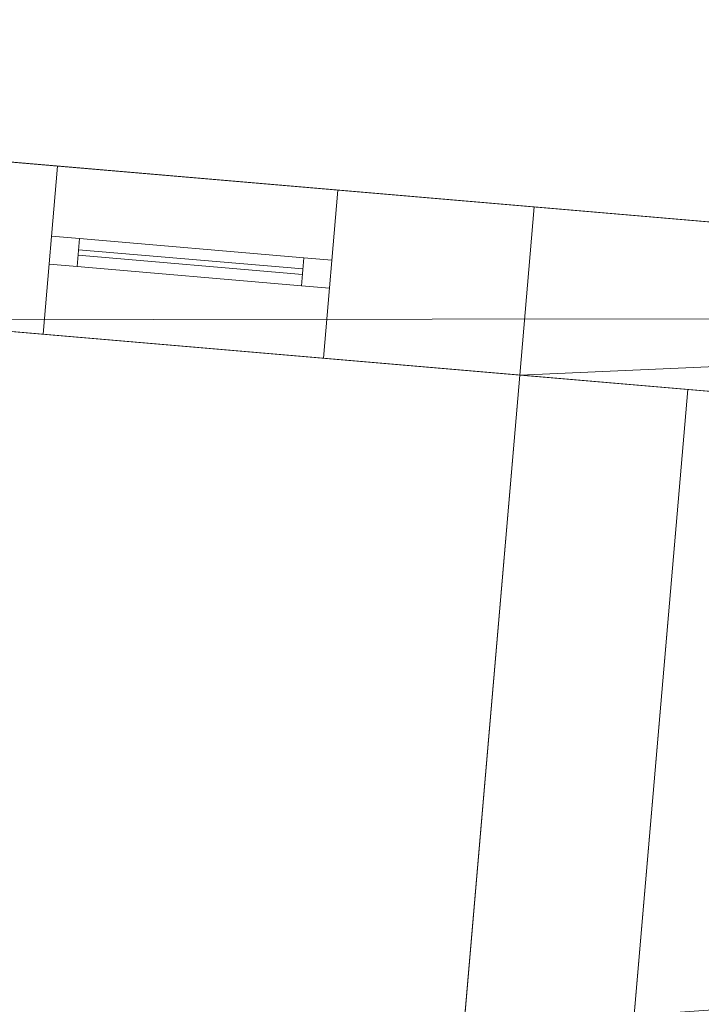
# Model space of a CAD drawing. Header units: millimetres. Extents: x -430348 to -225823, y -86243 to 5084.
# Tile 646 of 656: x -374708 to -373498, y -77 to 1673. Entities that reach past the tile are written whole.
import ezdxf

# ---------------------------------------------------------------- set-up
doc = ezdxf.new("R2010")
doc.units = ezdxf.units.MM
for name, color, linetype, lineweight in [('A-GLAZ-CURT', 52, 'Continuous', 9), ('A-GLAZ-CWMG', 51, 'Continuous', 9), ('A-ROOF', 132, 'Continuous', 9), ('A-WALL', 113, 'Continuous', 9)]:
    doc.layers.add(name, color=color, linetype=linetype, lineweight=lineweight)

# ---------------------------------------------------------------- blocks, each defined once
blk = doc.blocks.new('System Panel - Glazed-430105-_3D_ Copy 1')
at = {"layer": 'A-GLAZ-CURT', "transparency": 33554471}
mesh = blk.add_polyface(dxfattribs=at)
corners = [(-200, 5), (-200, 5, 575), (200, 5, 575), (200, 5)]
mesh.append_faces([[corners[k] for k in face] for face in [(1, 2, 3, 0)]])
mesh = blk.add_polyface(dxfattribs=at)
corners = [(200, -5), (-200, -5), (-200, 5), (200, 5)]
mesh.append_faces([[corners[k] for k in face] for face in [(0, 1, 2, 3)]])
mesh = blk.add_polyface(dxfattribs=at)
corners = [(-200, -5, 575), (200, -5, 575), (200, 5, 575), (-200, 5, 575)]
mesh.append_faces([[corners[k] for k in face] for face in [(0, 1, 2, 3)]])
mesh = blk.add_polyface(dxfattribs=at)
corners = [(-200, -5), (-200, -5, 575), (-200, 5, 575), (-200, 5)]
mesh.append_faces([[corners[k] for k in face] for face in [(0, 1, 2, 3)]])
mesh = blk.add_polyface(dxfattribs=at)
corners = [(200, -5, 575), (200, -5), (200, 5), (200, 5, 575)]
mesh.append_faces([[corners[k] for k in face] for face in [(0, 1, 2, 3)]])
mesh = blk.add_polyface(dxfattribs=at)
corners = [(-200, -5), (200, -5), (200, -5, 575), (-200, -5, 575)]
mesh.append_faces([[corners[k] for k in face] for face in [(3, 0, 1, 2)]])
blk = doc.blocks.new('Rectangular Mullion - 50mm x 50mm-430066-_3D_ Copy 1')
at = {"layer": 'A-GLAZ-CWMG'}
mesh = blk.add_polyface(dxfattribs=at)
corners = [(0, 25), (-50, 25), (-50, -25), (0, -25)]
mesh.append_faces([[corners[k] for k in face] for face in [(2, 3, 0, 1)]])
mesh = blk.add_polyface(dxfattribs=at)
corners = [(-50, 25), (0, 25), (0, 25, -650), (-50, 25, -650)]
mesh.append_faces([[corners[k] for k in face] for face in [(0, 1, 2, 3)]])
mesh = blk.add_polyface(dxfattribs=at)
corners = [(-50, -25), (-50, 25), (-50, 25, -650), (-50, -25, -650)]
mesh.append_faces([[corners[k] for k in face] for face in [(0, 1, 2, 3)]])
mesh = blk.add_polyface(dxfattribs=at)
corners = [(0, 25), (0, -25), (0, -25, -650), (0, 25, -650)]
mesh.append_faces([[corners[k] for k in face] for face in [(0, 1, 2, 3)]])
mesh = blk.add_polyface(dxfattribs=at)
corners = [(0, -25), (-50, -25), (-50, -25, -650), (0, -25, -650)]
mesh.append_faces([[corners[k] for k in face] for face in [(0, 1, 2, 3)]])
blk = doc.blocks.new('Rectangular Mullion - 50mm x 50mm-267480-_3D_ Copy 1')
at = {"layer": 'A-GLAZ-CWMG'}
mesh = blk.add_polyface(dxfattribs=at)
corners = [(0, 25), (-50, 25), (-50, -25), (0, -25)]
mesh.append_faces([[corners[k] for k in face] for face in [(2, 3, 0, 1)]])
mesh = blk.add_polyface(dxfattribs=at)
corners = [(0, 25, -400), (0, -25, -400), (-50, -25, -400), (-50, 25, -400)]
mesh.append_faces([[corners[k] for k in face] for face in [(0, 1, 2, 3)]])
mesh = blk.add_polyface(dxfattribs=at)
corners = [(-50, 25), (0, 25), (0, 25, -400), (-50, 25, -400)]
mesh.append_faces([[corners[k] for k in face] for face in [(3, 0, 1, 2)]])
mesh = blk.add_polyface(dxfattribs=at)
corners = [(-50, -25), (-50, 25), (-50, 25, -400), (-50, -25, -400)]
mesh.append_faces([[corners[k] for k in face] for face in [(3, 0, 1, 2)]])
mesh = blk.add_polyface(dxfattribs=at)
corners = [(0, 25), (0, -25), (0, -25, -400), (0, 25, -400)]
mesh.append_faces([[corners[k] for k in face] for face in [(3, 0, 1, 2)]])
mesh = blk.add_polyface(dxfattribs=at)
corners = [(0, -25), (-50, -25), (-50, -25, -400), (0, -25, -400)]
mesh.append_faces([[corners[k] for k in face] for face in [(3, 0, 1, 2)]])
blk = doc.blocks.new('Rectangular Mullion - 50mm x 50mm-386278-_3D_ Copy 1')
at = {"layer": 'A-GLAZ-CWMG'}
mesh = blk.add_polyface(dxfattribs=at)
corners = [(0, 25), (-50, 25), (-50, -25), (0, -25)]
mesh.append_faces([[corners[k] for k in face] for face in [(2, 3, 0, 1)]])
mesh = blk.add_polyface(dxfattribs=at)
corners = [(-50, 25), (0, 25), (0, 25, -650), (-50, 25, -650)]
mesh.append_faces([[corners[k] for k in face] for face in [(3, 0, 1, 2)]])
mesh = blk.add_polyface(dxfattribs=at)
corners = [(-50, -25), (-50, 25), (-50, 25, -650), (-50, -25, -650)]
mesh.append_faces([[corners[k] for k in face] for face in [(3, 0, 1, 2)]])
mesh = blk.add_polyface(dxfattribs=at)
corners = [(0, 25), (0, -25), (0, -25, -650), (0, 25, -650)]
mesh.append_faces([[corners[k] for k in face] for face in [(3, 0, 1, 2)]])
mesh = blk.add_polyface(dxfattribs=at)
corners = [(0, -25), (-50, -25), (-50, -25, -650), (0, -25, -650)]
mesh.append_faces([[corners[k] for k in face] for face in [(3, 0, 1, 2)]])
blk = doc.blocks.new('Rectangular Mullion - 50mm x 50mm-267481-_3D_ Copy 1')
at = {"layer": 'A-GLAZ-CWMG'}
mesh = blk.add_polyface(dxfattribs=at)
corners = [(0, 25), (-50, 25), (-50, -25), (0, -25)]
mesh.append_faces([[corners[k] for k in face] for face in [(2, 3, 0, 1)]])
mesh = blk.add_polyface(dxfattribs=at)
corners = [(0, 25, -400), (0, -25, -400), (-50, -25, -400), (-50, 25, -400)]
mesh.append_faces([[corners[k] for k in face] for face in [(0, 1, 2, 3)]])
mesh = blk.add_polyface(dxfattribs=at)
corners = [(-50, 25), (0, 25), (0, 25, -400), (-50, 25, -400)]
mesh.append_faces([[corners[k] for k in face] for face in [(3, 0, 1, 2)]])
mesh = blk.add_polyface(dxfattribs=at)
corners = [(-50, -25), (-50, 25), (-50, 25, -400), (-50, -25, -400)]
mesh.append_faces([[corners[k] for k in face] for face in [(3, 0, 1, 2)]])
mesh = blk.add_polyface(dxfattribs=at)
corners = [(0, 25), (0, -25), (0, -25, -400), (0, 25, -400)]
mesh.append_faces([[corners[k] for k in face] for face in [(3, 0, 1, 2)]])
mesh = blk.add_polyface(dxfattribs=at)
corners = [(0, -25), (-50, -25), (-50, -25, -400), (0, -25, -400)]
mesh.append_faces([[corners[k] for k in face] for face in [(3, 0, 1, 2)]])
blk = doc.blocks.new('Rectangular Mullion - 50mm x 50mm-267482-_3D_ Copy 1')
at = {"layer": 'A-GLAZ-CWMG'}
mesh = blk.add_polyface(dxfattribs=at)
corners = [(25, 25), (-25, 25), (-25, -25), (25, -25)]
mesh.append_faces([[corners[k] for k in face] for face in [(2, 3, 0, 1)]])
mesh = blk.add_polyface(dxfattribs=at)
corners = [(25, 25, -400), (25, -25, -400), (-25, -25, -400), (-25, 25, -400)]
mesh.append_faces([[corners[k] for k in face] for face in [(0, 1, 2, 3)]])
mesh = blk.add_polyface(dxfattribs=at)
corners = [(-25, 25), (25, 25), (25, 25, -400), (-25, 25, -400)]
mesh.append_faces([[corners[k] for k in face] for face in [(3, 0, 1, 2)]])
mesh = blk.add_polyface(dxfattribs=at)
corners = [(-25, -25), (-25, 25), (-25, 25, -400), (-25, -25, -400)]
mesh.append_faces([[corners[k] for k in face] for face in [(3, 0, 1, 2)]])
mesh = blk.add_polyface(dxfattribs=at)
corners = [(25, 25), (25, -25), (25, -25, -400), (25, 25, -400)]
mesh.append_faces([[corners[k] for k in face] for face in [(3, 0, 1, 2)]])
mesh = blk.add_polyface(dxfattribs=at)
corners = [(25, -25), (-25, -25), (-25, -25, -400), (25, -25, -400)]
mesh.append_faces([[corners[k] for k in face] for face in [(3, 0, 1, 2)]])
blk = doc.blocks.new('Rectangular Mullion - 50mm x 50mm-430069-_3D_ Copy 1')
at = {"layer": 'A-GLAZ-CWMG'}
mesh = blk.add_polyface(dxfattribs=at)
corners = [(0, 25, -650), (0, -25, -650), (-50, -25, -650), (-50, 25, -650)]
mesh.append_faces([[corners[k] for k in face] for face in [(0, 1, 2, 3)]])
mesh = blk.add_polyface(dxfattribs=at)
corners = [(-50, 25), (0, 25), (0, 25, -650), (-50, 25, -650)]
mesh.append_faces([[corners[k] for k in face] for face in [(0, 1, 2, 3)]])
mesh = blk.add_polyface(dxfattribs=at)
corners = [(-50, -25), (-50, 25), (-50, 25, -650), (-50, -25, -650)]
mesh.append_faces([[corners[k] for k in face] for face in [(0, 1, 2, 3)]])
mesh = blk.add_polyface(dxfattribs=at)
corners = [(0, 25), (0, -25), (0, -25, -650), (0, 25, -650)]
mesh.append_faces([[corners[k] for k in face] for face in [(0, 1, 2, 3)]])
mesh = blk.add_polyface(dxfattribs=at)
corners = [(0, -25), (-50, -25), (-50, -25, -650), (0, -25, -650)]
mesh.append_faces([[corners[k] for k in face] for face in [(0, 1, 2, 3)]])
blk = doc.blocks.new('Rectangular Mullion - 50mm x 50mm-386504-_3D_ Copy 1')
at = {"layer": 'A-GLAZ-CWMG'}
mesh = blk.add_polyface(dxfattribs=at)
corners = [(0, 25, -650), (0, -25, -650), (-50, -25, -650), (-50, 25, -650)]
mesh.append_faces([[corners[k] for k in face] for face in [(3, 0, 1, 2)]])
mesh = blk.add_polyface(dxfattribs=at)
corners = [(-50, 25), (0, 25), (0, 25, -650), (-50, 25, -650)]
mesh.append_faces([[corners[k] for k in face] for face in [(3, 0, 1, 2)]])
mesh = blk.add_polyface(dxfattribs=at)
corners = [(-50, -25), (-50, 25), (-50, 25, -650), (-50, -25, -650)]
mesh.append_faces([[corners[k] for k in face] for face in [(3, 0, 1, 2)]])
mesh = blk.add_polyface(dxfattribs=at)
corners = [(0, 25), (0, -25), (0, -25, -650), (0, 25, -650)]
mesh.append_faces([[corners[k] for k in face] for face in [(3, 0, 1, 2)]])
mesh = blk.add_polyface(dxfattribs=at)
corners = [(0, -25), (-50, -25), (-50, -25, -650), (0, -25, -650)]
mesh.append_faces([[corners[k] for k in face] for face in [(3, 0, 1, 2)]])

msp = doc.modelspace()

# ---------------------------------------------------------------- block references
at = {"layer": 'A-GLAZ-CURT', "transparency": 33554471, "rotation": 175.0947647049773}
for p in [(-374405.1, 1242.5, 61847.6), (-374405.1, 1242.5, 62472.6)]:
    msp.add_blockref('System Panel - Glazed-430105-_3D_ Copy 1', p, dxfattribs=at)
at = {"layer": 'A-GLAZ-CWMG', "extrusion": (0, 0, -1), "rotation": 4.905235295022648}
for name, p in [('Rectangular Mullion - 50mm x 50mm-386278-_3D_ Copy 1', (374654.1, 1263.9, -61797.6)), ('Rectangular Mullion - 50mm x 50mm-430069-_3D_ Copy 1', (374654.1, 1263.9, -62447.6))]:
    msp.add_blockref(name, p, dxfattribs=at)
at = {"layer": 'A-GLAZ-CWMG', "extrusion": (-0.996337, 0.085508, 0), "rotation": 90}
for name, p in [('Rectangular Mullion - 50mm x 50mm-267480-_3D_ Copy 1', (30776.7, 63097.6, 373340)), ('Rectangular Mullion - 50mm x 50mm-267482-_3D_ Copy 1', (30776.7, 62447.6, 373340))]:
    msp.add_blockref(name, p, dxfattribs=at)
at = {"layer": 'A-GLAZ-CWMG', "extrusion": (0.996337, -0.085508, 0), "rotation": 270}
msp.add_blockref('Rectangular Mullion - 50mm x 50mm-267481-_3D_ Copy 1', (-30776.7, 61797.6, -372940), dxfattribs=at)
at = {"layer": 'A-GLAZ-CWMG', "rotation": 355.0947647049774}
for name, p in [('Rectangular Mullion - 50mm x 50mm-430066-_3D_ Copy 1', (-374156, 1221.1, 63097.6)), ('Rectangular Mullion - 50mm x 50mm-386504-_3D_ Copy 1', (-374156, 1221.1, 62447.6))]:
    msp.add_blockref(name, p, dxfattribs=at)

# ---------------------------------------------------------------- meshes
at = {"layer": 'A-ROOF'}
mesh = msp.add_polyface(dxfattribs=at)
corners = [(-386722.6, 2851.6, 63097.6), (-386722.6, 2851.6, 63197.6), (-362053.3, 734.5, 63197.6), (-362053.3, 734.5, 63097.6)]
mesh.append_faces([[corners[k] for k in face] for face in [(1, 2, 3, 0)]])
mesh = msp.add_polyface(dxfattribs=at)
corners = [(-362053.3, 734.5, 63197.6), (-386722.6, 2851.6, 63197.6), (-383374.5, -921.7, 65747.6), (-381211.9, -1107.3, 65747.6), (-381160.7, -509.8, 65307.3), (-380343.7, -579.9, 65307.3), (-380394.9, -1177.5, 65747.6), (-368877.3, -2165.9, 65747.6), (-368830.1, -1616.2, 65342.5), (-368013.1, -1686.3, 65342.5), (-368060.3, -2236, 65747.6), (-365938.6, -2418.1, 65747.6)]
mesh.append_faces([[corners[k] for k in face] for face in [(4, 1, 2, 3)]], dxfattribs={"vtx0": -1})
mesh.append_faces([[corners[k] for k in face] for face in [(1, 4, 5, 0)]], dxfattribs={"vtx0": -1, "vtx2": -1})
mesh.append_faces([[corners[k] for k in face] for face in [(11, 0, 9, 10)]], dxfattribs={"vtx1": -1})
mesh.append_faces([[corners[k] for k in face] for face in [(8, 9, 0, 5)]], dxfattribs={"vtx1": -1, "vtx2": -1, "vtx3": -1})
mesh.append_faces([[corners[k] for k in face] for face in [(6, 7, 8, 5)]], dxfattribs={"vtx2": -1})
mesh = msp.add_polyface(dxfattribs=at)
corners = [(-386722.6, 2851.6, 63097.6), (-362053.3, 734.5, 63097.6), (-365938.6, -2418.1, 65647.6), (-368060.3, -2236, 65647.6), (-368013.1, -1686.3, 65242.5), (-368830.1, -1616.2, 65242.5), (-368877.3, -2165.9, 65647.6), (-380394.9, -1177.5, 65647.6), (-380343.7, -579.9, 65207.3), (-381160.7, -509.8, 65207.3), (-381211.9, -1107.3, 65647.6), (-383374.5, -921.7, 65647.6)]
mesh.append_faces([[corners[k] for k in face] for face in [(4, 1, 2, 3)]], dxfattribs={"vtx0": -1})
mesh.append_faces([[corners[k] for k in face] for face in [(1, 4, 5, 8)]], dxfattribs={"vtx0": -1, "vtx2": -1, "vtx3": -1})
mesh.append_faces([[corners[k] for k in face] for face in [(11, 0, 9, 10)]], dxfattribs={"vtx1": -1})
mesh.append_faces([[corners[k] for k in face] for face in [(8, 9, 0, 1)]], dxfattribs={"vtx1": -1, "vtx3": -1})
mesh.append_faces([[corners[k] for k in face] for face in [(5, 6, 7, 8)]], dxfattribs={"vtx3": -1})
mesh = msp.add_polyface(dxfattribs=at)
corners = [(-373521.2, 1016.1, 60747.6), (-374000, -4563.4, 60747.6), (-375743.6, -4413.8, 60747.6), (-375264.8, 1165.7, 60747.6)]
mesh.append_faces([[corners[k] for k in face] for face in [(1, 2, 3, 0)]])
mesh = msp.add_polyface(dxfattribs=at)
corners = [(-374000, -4563.4, 60847.6), (-373521.2, 1016.1, 60847.6), (-375264.8, 1165.7, 60847.6), (-375743.6, -4413.8, 60847.6)]
mesh.append_faces([[corners[k] for k in face] for face in [(2, 3, 0, 1)]])
mesh = msp.add_polyface(dxfattribs=at)
corners = [(-373521.2, 1016.1, 58347.6), (-374000, -4563.4, 58347.6), (-375743.6, -4413.8, 58347.6), (-375264.8, 1165.7, 58347.6)]
mesh.append_faces([[corners[k] for k in face] for face in [(1, 2, 3, 0)]])
mesh = msp.add_polyface(dxfattribs=at)
corners = [(-374000, -4563.4, 58447.6), (-373521.2, 1016.1, 58447.6), (-375264.8, 1165.7, 58447.6), (-375743.6, -4413.8, 58447.6)]
mesh.append_faces([[corners[k] for k in face] for face in [(2, 3, 0, 1)]])
mesh = msp.add_polyface(dxfattribs=at)
corners = [(-375264.8, 1165.7, 60847.6), (-373521.2, 1016.1, 60847.6), (-373521.2, 1016.1, 60747.6), (-375264.8, 1165.7, 60747.6)]
mesh.append_faces([[corners[k] for k in face] for face in [(1, 2, 3, 0)]])
mesh = msp.add_polyface(dxfattribs=at)
corners = [(-375264.8, 1165.7, 58447.6), (-373521.2, 1016.1, 58447.6), (-373521.2, 1016.1, 58347.6), (-375264.8, 1165.7, 58347.6)]
mesh.append_faces([[corners[k] for k in face] for face in [(1, 2, 3, 0)]])
mesh = msp.add_polyface(dxfattribs=at)
corners = [(-373521.2, 1016.1, 60847.6), (-374000, -4563.4, 60847.6), (-374000, -4563.4, 60747.6), (-373521.2, 1016.1, 60747.6)]
mesh.append_faces([[corners[k] for k in face] for face in [(1, 2, 3, 0)]])
mesh = msp.add_polyface(dxfattribs=at)
corners = [(-373521.2, 1016.1, 58447.6), (-374000, -4563.4, 58447.6), (-374000, -4563.4, 58347.6), (-373521.2, 1016.1, 58347.6)]
mesh.append_faces([[corners[k] for k in face] for face in [(1, 2, 3, 0)]])
at = {"layer": 'A-WALL'}
mesh = msp.add_polyface(dxfattribs=at)
corners = [(-371502.9, 1144, 58197.6), (-377331.4, 1644.2, 58197.6), (-377331.4, 1644.2, 63391.3), (-371502.9, 1144, 63391.3), (-372499.2, 1229.5, 61797.6), (-372499.2, 1229.5, 63097.6), (-373196.6, 1289.3, 63097.6), (-373196.6, 1289.3, 61797.6), (-375538, 1490.3, 61797.6), (-375538, 1490.3, 63097.6), (-376235.5, 1550.1, 63097.6), (-376235.5, 1550.1, 61797.6), (-374143.1, 1370.6, 61797.6), (-374143.1, 1370.6, 63097.6), (-374641.3, 1413.3, 63097.6), (-374641.3, 1413.3, 61797.6), (-376384.9, 1563, 60747.6), (-376384.9, 1563, 58447.6), (-375538, 1490.3, 58447.6), (-375538, 1490.3, 60747.6), (-372399.6, 1220.9, 58447.6), (-372399.6, 1220.9, 60747.6), (-373246.4, 1293.6, 60747.6), (-373246.4, 1293.6, 58447.6), (-373794.4, 1340.6, 58447.6), (-373794.4, 1340.6, 60747.6), (-374940.2, 1439, 60747.6), (-374940.2, 1439, 58447.6)]
mesh.append_faces([[corners[k] for k in face] for face in [(8, 26, 19, 11)]], dxfattribs={"vtx0": -1, "vtx1": -1, "vtx2": -1})
mesh.append_faces([[corners[k] for k in face] for face in [(22, 25, 7, 4)]], dxfattribs={"vtx0": -1, "vtx1": -1, "vtx3": -1})
mesh.append_faces([[corners[k] for k in face] for face in [(0, 20, 21, 3), (7, 12, 13, 6), (3, 13, 14, 2), (19, 26, 27, 18), (2, 10, 11)]], dxfattribs={"vtx0": -1, "vtx2": -1})
mesh.append_faces([[corners[k] for k in face] for face in [(3, 5, 6, 13), (1, 17, 18, 27), (11, 19, 16, 2)]], dxfattribs={"vtx0": -1, "vtx2": -1, "vtx3": -1})
mesh.append_faces([[corners[k] for k in face] for face in [(21, 22, 4)]], dxfattribs={"vtx1": -1, "vtx2": -1})
mesh.append_faces([[corners[k] for k in face] for face in [(23, 20, 0, 24), (25, 26, 12, 7), (4, 5, 3, 21), (15, 12, 26, 8), (9, 10, 2, 14)]], dxfattribs={"vtx1": -1, "vtx2": -1, "vtx3": -1})
mesh.append_faces([[corners[k] for k in face] for face in [(22, 23, 24, 25), (27, 24, 0, 1), (16, 17, 1, 2), (14, 15, 8, 9)]], dxfattribs={"vtx1": -1, "vtx3": -1})
mesh = msp.add_polyface(dxfattribs=at)
corners = [(-371827.4, 870.7, 58197.6), (-373521.2, 1016.1, 58197.6), (-373820.1, 1041.7, 58197.6), (-374965.9, 1140.1, 58197.6), (-375264.8, 1165.7, 58197.6), (-377058.2, 1319.6, 58197.6), (-377331.4, 1644.2, 58197.6), (-371502.9, 1144, 58197.6)]
mesh.append_faces([[corners[k] for k in face] for face in [(7, 2, 3)]], dxfattribs={"vtx0": -1, "vtx2": -1})
mesh.append_faces([[corners[k] for k in face] for face in [(6, 7, 3, 4)]], dxfattribs={"vtx1": -1, "vtx3": -1})
mesh.append_faces([[corners[k] for k in face] for face in [(4, 5, 6)]], dxfattribs={"vtx2": -1})
mesh.append_faces([[corners[k] for k in face] for face in [(7, 0, 1, 2)]], dxfattribs={"vtx3": -1})
mesh = msp.add_polyface(dxfattribs=at)
corners = [(-377058.2, 1319.6, 63611.5), (-371827.4, 870.7, 63611.5), (-371502.9, 1144, 63391.3), (-377331.4, 1644.2, 63391.3)]
mesh.append_faces([[corners[k] for k in face] for face in [(0, 1, 2, 3)]])
mesh = msp.add_polyface(dxfattribs=at)
corners = [(-373794.4, 1340.6, 60747.6), (-373820.1, 1041.7, 60747.6), (-374965.9, 1140.1, 60747.6), (-374940.2, 1439, 60747.6)]
mesh.append_faces([[corners[k] for k in face] for face in [(0, 1, 2, 3)]])
mesh = msp.add_polyface(dxfattribs=at)
corners = [(-373820.1, 1041.7, 58447.6), (-373794.4, 1340.6, 58447.6), (-374940.2, 1439, 58447.6), (-374965.9, 1140.1, 58447.6)]
mesh.append_faces([[corners[k] for k in face] for face in [(3, 0, 1, 2)]])
mesh = msp.add_polyface(dxfattribs=at)
corners = [(-374143.1, 1370.6, 63097.6), (-374168.8, 1071.7, 63097.6), (-374667, 1114.4, 63097.6), (-374641.3, 1413.3, 63097.6)]
mesh.append_faces([[corners[k] for k in face] for face in [(1, 2, 3, 0)]])
mesh = msp.add_polyface(dxfattribs=at)
corners = [(-374641.3, 1413.3, 63097.6), (-374667, 1114.4, 63097.6), (-374667, 1114.4, 61797.6), (-374641.3, 1413.3, 61797.6)]
mesh.append_faces([[corners[k] for k in face] for face in [(1, 2, 3, 0)]])
mesh = msp.add_polyface(dxfattribs=at)
corners = [(-374168.8, 1071.7, 61797.6), (-374143.1, 1370.6, 61797.6), (-374641.3, 1413.3, 61797.6), (-374667, 1114.4, 61797.6)]
mesh.append_faces([[corners[k] for k in face] for face in [(3, 0, 1, 2)]])
mesh = msp.add_polyface(dxfattribs=at)
corners = [(-374168.8, 1071.7, 63097.6), (-374143.1, 1370.6, 63097.6), (-374143.1, 1370.6, 61797.6), (-374168.8, 1071.7, 61797.6)]
mesh.append_faces([[corners[k] for k in face] for face in [(2, 3, 0, 1)]])
mesh = msp.add_polyface(dxfattribs=at)
corners = [(-373794.4, 1340.6, 58447.6), (-373820.1, 1041.7, 58447.6), (-373820.1, 1041.7, 60747.6), (-373794.4, 1340.6, 60747.6)]
mesh.append_faces([[corners[k] for k in face] for face in [(1, 2, 3, 0)]])
mesh = msp.add_polyface(dxfattribs=at)
corners = [(-377058.2, 1319.6, 58197.6), (-375264.8, 1165.7, 58197.6), (-374965.9, 1140.1, 58197.6), (-373820.1, 1041.7, 58197.6), (-373521.2, 1016.1, 58197.6), (-371827.4, 870.7, 58197.6), (-371827.4, 870.7, 63611.5), (-377058.2, 1319.6, 63611.5), (-372524.8, 930.6, 63097.6), (-372524.8, 930.6, 61797.6), (-373222.3, 990.4, 61797.6), (-373222.3, 990.4, 63097.6), (-375563.7, 1191.4, 63097.6), (-375563.7, 1191.4, 61797.6), (-376261.1, 1251.2, 61797.6), (-376261.1, 1251.2, 63097.6), (-374168.8, 1071.7, 63097.6), (-374168.8, 1071.7, 61797.6), (-374667, 1114.4, 61797.6), (-374667, 1114.4, 63097.6), (-376410.6, 1264.1, 58447.6), (-376410.6, 1264.1, 60747.6), (-375563.7, 1191.4, 60747.6), (-375563.7, 1191.4, 58447.6), (-372425.2, 922, 60747.6), (-372425.2, 922, 58447.6), (-373272.1, 994.7, 58447.6), (-373272.1, 994.7, 60747.6), (-373820.1, 1041.7, 60747.6), (-373820.1, 1041.7, 58447.6), (-374965.9, 1140.1, 58447.6), (-374965.9, 1140.1, 60747.6)]
mesh.append_faces([[corners[k] for k in face] for face in [(18, 13, 31, 17), (22, 31, 13), (28, 10, 17, 31), (27, 10, 28)]], dxfattribs={"vtx0": -1, "vtx1": -1, "vtx2": -1})
mesh.append_faces([[corners[k] for k in face] for face in [(0, 20, 21, 7), (1, 23, 20, 0), (14, 21, 22, 13), (19, 12, 13, 18), (27, 28, 29, 26)]], dxfattribs={"vtx0": -1, "vtx2": -1})
mesh.append_faces([[corners[k] for k in face] for face in [(7, 15, 12, 19), (29, 3, 4, 26), (6, 8, 9, 24)]], dxfattribs={"vtx0": -1, "vtx2": -1, "vtx3": -1})
mesh.append_faces([[corners[k] for k in face] for face in [(1, 2, 30, 23), (14, 15, 7, 21), (11, 8, 6, 16)]], dxfattribs={"vtx1": -1, "vtx2": -1, "vtx3": -1})
mesh.append_faces([[corners[k] for k in face] for face in [(30, 31, 22, 23), (6, 7, 19, 16), (29, 30, 2, 3), (24, 25, 5, 6), (25, 26, 4, 5), (27, 24, 9, 10), (10, 11, 16, 17)]], dxfattribs={"vtx1": -1, "vtx3": -1})
mesh = msp.add_polyface(dxfattribs=at)
corners = [(-373820.1, 1041.7, 58197.6), (-374298.9, -4537.7, 58197.6), (-374298.9, -4537.7, 58447.6), (-374298.9, -4537.7, 60747.6), (-373820.1, 1041.7, 60747.6), (-373820.1, 1041.7, 58447.6), (-374093.7, -2146.5, 60047.6), (-374093.7, -2146.5, 59247.6), (-374038.1, -1498.9, 59247.6), (-374038.1, -1498.9, 60047.6)]
mesh.append_faces([[corners[k] for k in face] for face in [(3, 6, 7, 2)]], dxfattribs={"vtx0": -1, "vtx2": -1})
mesh.append_faces([[corners[k] for k in face] for face in [(8, 5, 0, 1)]], dxfattribs={"vtx0": -1, "vtx3": -1})
mesh.append_faces([[corners[k] for k in face] for face in [(8, 9, 4, 5), (3, 4, 9, 6), (1, 2, 7, 8)]], dxfattribs={"vtx1": -1, "vtx3": -1})
mesh = msp.add_polyface(dxfattribs=at)
corners = [(-374298.9, -4537.7, 58197.6), (-373820.1, 1041.7, 58197.6), (-373521.2, 1016.1, 58197.6), (-374000, -4563.4, 58197.6)]
mesh.append_faces([[corners[k] for k in face] for face in [(3, 0, 1, 2)]])
mesh = msp.add_polyface(dxfattribs=at)
corners = [(-373820.1, 1041.7, 60747.6), (-374298.9, -4537.7, 60747.6), (-374000, -4563.4, 60747.6), (-373521.2, 1016.1, 60747.6)]
mesh.append_faces([[corners[k] for k in face] for face in [(0, 1, 2, 3)]])
mesh = msp.add_polyface(dxfattribs=at)
corners = [(-373820.1, 1041.7, 58197.6), (-373820.1, 1041.7, 58447.6), (-373820.1, 1041.7, 60747.6), (-373521.2, 1016.1, 60747.6), (-373521.2, 1016.1, 58197.6)]
mesh.append_faces([[corners[k] for k in face] for face in [(1, 3, 4, 0)]], dxfattribs={"vtx0": -1})
mesh.append_faces([[corners[k] for k in face] for face in [(2, 3, 1)]], dxfattribs={"vtx1": -1})
mesh = msp.add_polyface(dxfattribs=at)
corners = [(-374000, -4563.4, 58197.6), (-373521.2, 1016.1, 58197.6), (-373521.2, 1016.1, 60747.6), (-374000, -4563.4, 60747.6), (-373794.8, -2172.2, 59247.6), (-373794.8, -2172.2, 60047.6), (-373739.2, -1524.6, 60047.6), (-373739.2, -1524.6, 59247.6)]
mesh.append_faces([[corners[k] for k in face] for face in [(3, 5, 6, 2), (7, 1, 2, 6)]], dxfattribs={"vtx0": -1, "vtx2": -1})
mesh.append_faces([[corners[k] for k in face] for face in [(3, 0, 4, 5), (7, 4, 0, 1)]], dxfattribs={"vtx1": -1, "vtx3": -1})

doc.saveas('drawing.dxf')
